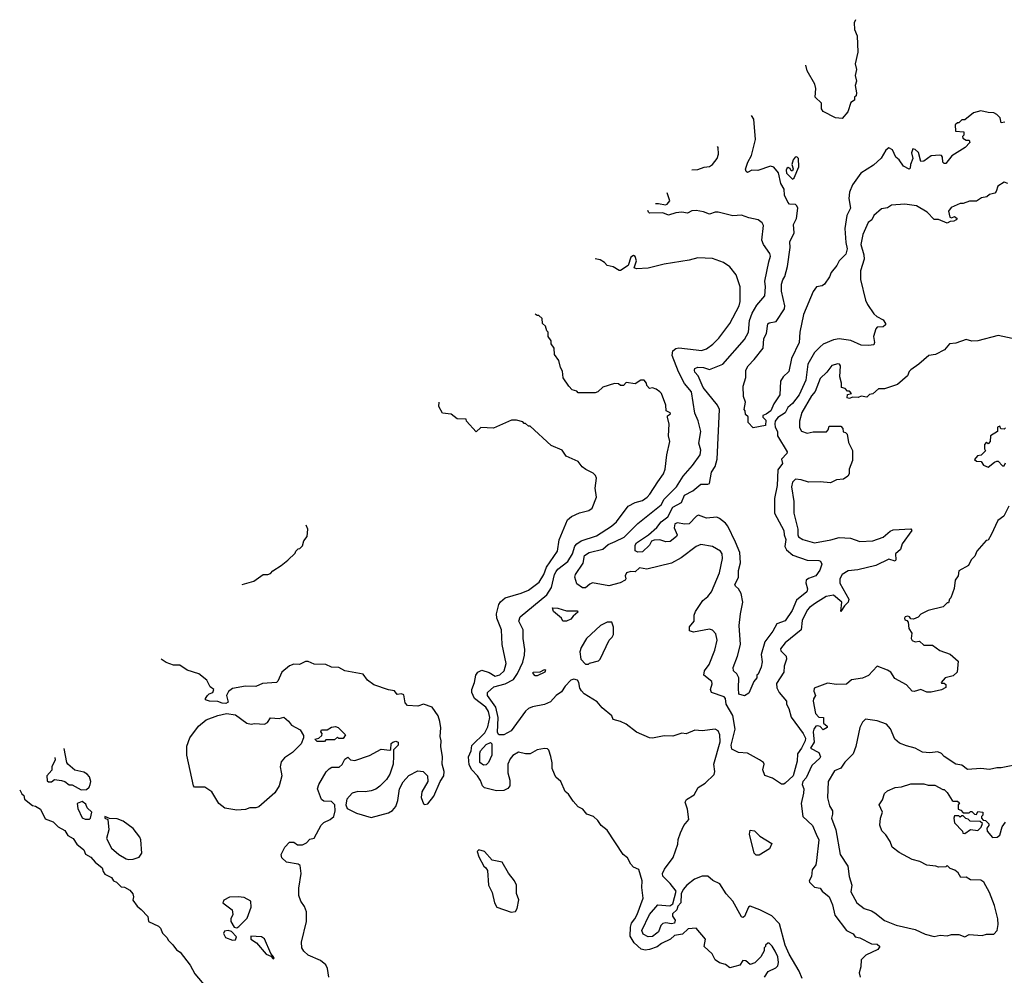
# Model space of a CAD drawing. Extents: x 1861455 to 2058065, y 200073 to 437907.
# Tile 520 of 574: x 1980146 to 1986896, y 428077 to 434626. Entities that reach past the tile are written whole.
import ezdxf

# ---------------------------------------------------------------- set-up
doc = ezdxf.new("R2010")
doc.units = 0

msp = doc.modelspace()

# ---------------------------------------------------------------- linework, layer by layer
at = {"layer": '0CON05XD'}
for points in [[(1985876, 434626.5), (1985868, 434605), (1985868.8, 434558.8), (1985886.9, 434515), (1985892.5, 434405), (1985873.9, 434323.9), (1985883.8, 434285), (1985873.3, 434245), (1985883.3, 434205), (1985873.8, 434175), (1985882.5, 434125), (1985880, 434105), (1985870, 434095), (1985870, 434075), (1985845, 434060), (1985823.3, 433995), (1985785, 433950), (1985740, 433955), (1985655, 433997.5), (1985643.8, 434015), (1985643.3, 434045), (1985642.5, 434055), (1985598.8, 434095), (1985604.2, 434154.2), (1985597.5, 434185), (1985545.8, 434275), (1985536.4, 434314.2)], [(1986900, 433925), (1986875, 433920), (1986867.5, 433955), (1986845, 433977.5), (1986825, 433987.5), (1986785, 433990), (1986735, 434002.5), (1986685, 433987.5), (1986625, 433940), (1986605, 433940), (1986585, 433920), (1986575, 433920), (1986560, 433905), (1986561.7, 433861.7), (1986618.3, 433858.3), (1986620, 433835), (1986610, 433825), (1986612.5, 433815), (1986635, 433800), (1986655, 433800), (1986660, 433785), (1986628.3, 433751.7), (1986537, 433693), (1986495, 433640), (1986485, 433640), (1986475, 433650), (1986472.5, 433685), (1986465.8, 433695.8), (1986455, 433698.8), (1986395, 433693.5), (1986345, 433656.7), (1986325, 433654.2), (1986307.3, 433717.3), (1986285, 433736.7), (1986268.3, 433741.7), (1986260, 433715), (1986270, 433675), (1986253.8, 433635), (1986251.7, 433608.3), (1986245, 433602.5), (1986205, 433623.3), (1986176.7, 433665), (1986152.5, 433685), (1986130, 433735), (1986105, 433748.8), (1986085, 433733.3), (1986051.9, 433678.1), (1986000.2, 433629.8), (1985912.9, 433575), (1985856.9, 433495), (1985835.4, 433444.6), (1985831.4, 433401.4), (1985841.1, 433335), (1985816.7, 433285), (1985802.2, 433195), (1985809.3, 433099.3), (1985820, 433055), (1985810, 433020), (1985764, 432975), (1985748.3, 432941.7), (1985710, 432895), (1985698, 432865), (1985664.2, 432815), (1985646.9, 432803.1), (1985610, 432795), (1985585, 432763.3), (1985520.6, 432605), (1985494, 432485), (1985490, 432415), (1985436.6, 432303.4), (1985420, 432215), (1985381.2, 432178.8), (1985361.7, 432148.3), (1985356.9, 432055), (1985315.5, 431994.5), (1985295, 431946.7), (1985265, 431922.5), (1985240, 431915), (1985241.7, 431901.7), (1985261.7, 431881.7), (1985260, 431845), (1985175, 431830), (1985140, 431865), (1985140, 431905), (1985121.7, 431921.7), (1985120, 431945), (1985112.5, 431955), (1985122.5, 432005), (1985107.5, 432045), (1985106.7, 432115), (1985123.8, 432175), (1985123.8, 432225), (1985141.2, 432255), (1985182.1, 432297.9), (1985242.5, 432375), (1985247.9, 432442.1), (1985266.2, 432475), (1985275, 432542.5), (1985285, 432550), (1985332.5, 432557.5), (1985389.2, 432645), (1985390.8, 432665), (1985369.2, 432765), (1985370, 432815), (1985377.4, 432842.6), (1985392.6, 432867.4), (1985411.2, 432935), (1985428.1, 433065), (1985427.1, 433105), (1985456.7, 433165), (1985452.1, 433222.1), (1985471.2, 433265), (1985480, 433335), (1985475, 433351.9), (1985465, 433359.6), (1985425, 433362.5), (1985412, 433375), (1985390, 433425), (1985387.5, 433465), (1985364.2, 433504.2), (1985348.1, 433578.1), (1985317.5, 433615), (1985293, 433623), (1985207.1, 433592.9), (1985165, 433595.5), (1985135, 433580), (1985125.7, 433585.7), (1985123, 433603), (1985139.1, 433650.9), (1985164.1, 433695.9), (1985190, 433805), (1985180, 433945), (1985162.7, 433970.9)], [(1984754.8, 433596.5), (1984795, 433598.8), (1984840, 433615), (1984875, 433620), (1984895.9, 433634.1), (1984927.5, 433675), (1984937.5, 433705), (1984935, 433750), (1984930.4, 433757.7)], [(1985445, 433532.5), (1985455, 433542.5), (1985487.7, 433617.7), (1985486.7, 433675), (1985475, 433687.5), (1985463.3, 433685), (1985448.8, 433665), (1985440, 433635), (1985450, 433605), (1985445, 433590), (1985435, 433590), (1985427.5, 433607.5), (1985415, 433612.5), (1985405, 433606.7), (1985401.2, 433595), (1985403.9, 433573.9), (1985445, 433532.5)], [(1986920, 433505), (1986895, 433512.5), (1986852.5, 433485), (1986841.7, 433448.3), (1986831.7, 433438.3), (1986795, 433427.5), (1986777, 433413), (1986740, 433405), (1986707, 433383), (1986658.3, 433381.7), (1986615, 433366.7), (1986595, 433366.7), (1986531.7, 433338.3), (1986513.8, 433315), (1986523, 433273), (1986535, 433267.5), (1986555, 433276.7), (1986572.5, 433265), (1986567.5, 433255), (1986550, 433245), (1986525, 433242.5), (1986505, 433232.5), (1986445, 433257.5), (1986415, 433256.7), (1986366.8, 433306.8), (1986295, 433351.2), (1986215, 433363.3), (1986123.6, 433356.4), (1986095, 433337.5), (1986055, 433330), (1986002.5, 433285), (1985987.5, 433255), (1985964.2, 433235.8), (1985926.2, 433155), (1985914, 433085), (1985934.6, 433014.6), (1985936.7, 432985), (1985910.8, 432905), (1985910, 432845), (1985946, 432705), (1985958, 432675), (1986001.2, 432611.2), (1986021.7, 432591.7), (1986065, 432568.8), (1986081.2, 432545), (1986081.2, 432535), (1986065, 432521.2), (1986025, 432520), (1986015, 432507.5), (1985998.8, 432455), (1986006.4, 432413.6), (1986002.5, 432397.5), (1985965, 432392.5), (1985915, 432395.8), (1985845, 432427.5), (1985765, 432439.2), (1985725, 432432.9), (1985655, 432402.5), (1985634, 432385), (1985594.3, 432345), (1985548.9, 432265), (1985535.5, 432155), (1985489.5, 432055), (1985445, 431997.1), (1985411.7, 431968.3), (1985395, 431932), (1985345, 431901.1), (1985326.4, 431875), (1985324.3, 431855.7), (1985326.1, 431835), (1985340.6, 431805), (1985341.5, 431775), (1985407.5, 431665), (1985405.6, 431654.4), (1985370, 431615), (1985376.4, 431585), (1985345, 431542.5), (1985339.2, 431435), (1985320.8, 431345), (1985320.5, 431245), (1985384.4, 431125.6), (1985387.5, 431095), (1985399.6, 431065), (1985392.3, 431015), (1985404.1, 430994.1), (1985446.8, 430956.8), (1985545, 430923.1), (1985625, 430920.6), (1985635.8, 430915), (1985645.8, 430895), (1985632.5, 430855), (1985605, 430816.2), (1985555, 430797.5), (1985538.8, 430785), (1985536.4, 430766.4), (1985546.2, 430725), (1985542, 430705), (1985470.8, 430649.2), (1985441.9, 430578.1)], [(1984504.2, 433366.5), (1984525, 433366.2), (1984573, 433357), (1984585, 433362.5), (1984602.5, 433385), (1984584.8, 433440.4)], [(1985441.9, 430578.1), (1985393.1, 430506.9), (1985337.1, 430485), (1985309.2, 430435), (1985255, 430363.8), (1985229.2, 430275), (1985236, 430225), (1985230.5, 430189.5), (1985208.3, 430141.7), (1985200, 430135), (1985200, 430115), (1985178.3, 430091.7), (1985145, 430010), (1985116.2, 429993.8), (1985077.5, 430005), (1985073.3, 430045), (1985077.5, 430115), (1985063, 430143), (1985040, 430165), (1985037.5, 430187.5), (1985068, 430265), (1985088.6, 430345), (1985079.4, 430475), (1985086.9, 430555), (1985103.3, 430635), (1985091.9, 430695), (1985075, 430726.2), (1985054.1, 430744.1), (1985050, 430755), (1985075.3, 430804.7), (1985075, 430852.5), (1985087.9, 430905), (1985082.5, 430975), (1985052.7, 431045), (1985000, 431155), (1984985, 431175.7), (1984945, 431208), (1984925, 431216.2), (1984855, 431210.8), (1984799.5, 431230.5), (1984786.7, 431225), (1984735, 431172.5), (1984705, 431170), (1984655, 431177.3), (1984638.3, 431171.7), (1984634, 431145), (1984653.3, 431095), (1984650, 431085), (1984605, 431050), (1984575, 431047.5), (1984535, 431062.9), (1984495, 431059.2), (1984478.1, 431051.9), (1984465, 431024.3), (1984415, 430980), (1984385, 430976.7), (1984366.1, 430986.1), (1984366.9, 431025), (1984375, 431042), (1984456.7, 431095), (1984513.8, 431146.2), (1984545, 431186.2), (1984590, 431220), (1984624.2, 431285), (1984682.9, 431317.1), (1984705, 431367.5), (1984762.1, 431397.9), (1984815, 431444.2), (1984865, 431442.9), (1984875, 431448.6), (1984888.6, 431525), (1984914.2, 431565), (1984928.5, 431615), (1984944.3, 431955), (1984930.8, 431985), (1984833.1, 432105), (1984797.5, 432185), (1984775, 432210), (1984772.5, 432225), (1984776, 432235), (1984795, 432245.7), (1984835, 432243.5), (1984875, 432228.9), (1984966.2, 432265), (1985115.8, 432435), (1985141.9, 432485), (1985148.7, 432565), (1985168.5, 432615), (1985200.2, 432669.8), (1985255.8, 432735), (1985260, 432795), (1985254.4, 432835), (1985282.9, 432967.1), (1985294, 433005), (1985290, 433025), (1985246.3, 433086.3), (1985234.4, 433115), (1985246.4, 433216.4), (1985237.5, 433235), (1985210, 433255), (1985145, 433267.5), (1985095, 433287.5), (1985035, 433283.3), (1984935, 433306.7), (1984915, 433306.7), (1984875, 433293.3), (1984835, 433310), (1984785, 433318.8), (1984755, 433316.7), (1984725, 433300), (1984685, 433306.7), (1984645, 433303.3), (1984595, 433286.2), (1984555, 433303.8), (1984465, 433300), (1984456.4, 433306.4), (1984452.8, 433319.2)], [(1985218.8, 429555), (1985135, 429598.9), (1985073.9, 429603.9), (1985027.8, 429627.8), (1985023.6, 429655), (1985050.4, 429765), (1985035, 429858), (1984990.6, 429935), (1984984, 429975), (1984975, 429985.6), (1984890, 430015), (1984881.2, 430035), (1984892.9, 430075), (1984890.6, 430090.6), (1984835.7, 430135), (1984842.2, 430165), (1984872.4, 430207.6), (1984912, 430305), (1984927.5, 430375), (1984918.3, 430418.3), (1984895, 430443.3), (1984875, 430450), (1984765, 430430), (1984738.3, 430438.3), (1984737.5, 430465), (1984769.2, 430505), (1984770, 430545), (1984778.8, 430571.2), (1984829.2, 430645), (1984865, 430674.2), (1984888.6, 430705), (1984944.3, 430835.7), (1984964, 430935), (1984961.2, 430965), (1984951.2, 430985), (1984895, 431016), (1984815, 431029.4), (1984785, 431016), (1984681.7, 430938.3), (1984615, 430902.9), (1984445, 430861.9), (1984395, 430869.5), (1984365, 430843.3), (1984335, 430843.8), (1984307.5, 430835), (1984297.5, 430815), (1984302.5, 430795), (1984296.7, 430785), (1984263, 430767), (1984185, 430746.9), (1984073.8, 430766.2), (1984055, 430759.1), (1984025, 430731.9), (1984005, 430732.9), (1983965, 430759.2), (1983951.2, 430805), (1983955.7, 430825), (1984008.7, 430901.3), (1984018.6, 430955), (1984050, 430975), (1984145, 430996.9), (1984179.8, 431030.2), (1984229.3, 431049.3), (1984290.5, 431079.5), (1984385, 431174.4), (1984545, 431301.4), (1984565, 431340.6), (1984649.2, 431425), (1984695, 431498), (1984759.3, 431570.7), (1984811.4, 431645), (1984815.6, 431675.6), (1984802, 431725), (1984816, 431805), (1984797.3, 431877.3), (1984775, 431930), (1984751.9, 432075), (1984704.2, 432134.2), (1984663.5, 432213.5), (1984618.5, 432325), (1984625, 432356.2), (1984645, 432372.5), (1984665, 432378.1), (1984784.6, 432364.6), (1984820.3, 432359.7), (1984855, 432371.2), (1984898, 432402), (1984938.8, 432445), (1985014, 432545), (1985078, 432665), (1985085.9, 432695.9), (1985086.2, 432795), (1985058.3, 432878.3), (1985015, 432933.3), (1984971.7, 432961.7), (1984895, 432990), (1984795, 432993.8), (1984735, 432978), (1984565, 432952), (1984455, 432923.8), (1984375, 432920), (1984360, 432925), (1984374, 432975), (1984365, 433002.5), (1984355, 433010), (1984335, 433000), (1984318.3, 432941.7), (1984265, 432907.5), (1984255, 432907.5), (1984215, 432932.5), (1984175, 432942.5), (1984155, 432962.5), (1984125, 432980), (1984092.1, 432988.2)], [(1985510.6, 428055), (1985489.5, 428105), (1985421.7, 428221.7), (1985394.2, 428285), (1985355, 428431.2), (1985303.8, 428485), (1985220, 428525), (1985155, 428551.2), (1985143.3, 428545), (1985115, 428480), (1985105, 428474), (1985095, 428478.8), (1985035, 428584.4), (1984988.9, 428635), (1984947.1, 428705), (1984897.9, 428727.9), (1984865, 428757.5), (1984825, 428755.7), (1984773.7, 428736.3), (1984720, 428695), (1984696, 428665), (1984681.2, 428635), (1984680, 428575), (1984658.8, 428551.2), (1984651.2, 428525), (1984622.1, 428497.9), (1984622.9, 428482.9), (1984640.6, 428455), (1984635.6, 428435), (1984615, 428429.3), (1984575, 428436.2), (1984555, 428433.1), (1984541.2, 428418.8), (1984525, 428376.2), (1984515, 428365.7), (1984485, 428344.4), (1984455, 428341.1), (1984420.3, 428360.3), (1984412, 428385), (1984463.1, 428495), (1984520.5, 428559.5), (1984603, 428553), (1984623.6, 428566.4), (1984646.7, 428655), (1984605, 428706.2), (1984555.7, 428755.7), (1984553.3, 428775), (1984567.9, 428805), (1984627.1, 428885), (1984659.4, 428975), (1984661.3, 429008.7), (1984676.4, 429053.6), (1984700, 429105), (1984733.3, 429145), (1984724, 429215), (1984707.5, 429265), (1984718.3, 429281.7), (1984770, 429315), (1984797.5, 429365), (1984846.4, 429393.6), (1984907.5, 429452.5), (1984911.9, 429475), (1984905.6, 429525), (1984947.7, 429677.7), (1984946.2, 429725), (1984933.9, 429753.9), (1984913.6, 429763.6), (1984825, 429753.8), (1984775, 429758), (1984715, 429732), (1984685, 429736.2), (1984623.6, 429716.4), (1984565, 429718.8), (1984485, 429703.3), (1984465, 429703.8), (1984373.9, 429743.9), (1984305, 429797.5), (1984265, 429817.5), (1984215, 429830), (1984206.4, 429856.4), (1984140.5, 429910.5), (1984105, 429952.5), (1984017, 430007), (1983997, 430027), (1983987.5, 430045), (1983980, 430085), (1983970, 430100), (1983945, 430107.5), (1983925, 430100), (1983885, 430060), (1983859.7, 430020.3), (1983823.8, 429995), (1983785, 429952), (1983745, 429932.2), (1983662.4, 429917.6), (1983635, 429905.8), (1983615, 429888), (1983516.3, 429753.7), (1983465, 429726.1), (1983431.2, 429725), (1983421.9, 429741.9), (1983426.9, 429845), (1983410.8, 429915), (1983353.3, 429995), (1983352.5, 430015), (1983396.5, 430053.5), (1983475, 430075.8), (1983531.4, 430105), (1983559.6, 430145), (1983595, 430223.3), (1983608, 430272), (1983609.7, 430309.7), (1983598.2, 430385), (1983597.5, 430445), (1983569.2, 430505), (1983577.5, 430535), (1983760.4, 430685), (1983792.3, 430735), (1983813.6, 430823.6), (1983825, 430845.8), (1983835, 430860), (1983905, 430912.2), (1983935.4, 430965), (1983952.1, 431017.9), (1983965, 431034.5), (1983995, 431054.5), (1984100.4, 431089.6), (1984202.5, 431155), (1984237.5, 431185), (1984317.7, 431292.3), (1984365, 431317.5), (1984415, 431331.9), (1984448, 431355), (1984467.5, 431375), (1984521.5, 431458.5), (1984560.8, 431515), (1984570.8, 431545), (1984582, 431645), (1984603.9, 431736.1), (1984594, 431775), (1984598.6, 431855), (1984586.4, 431903.6), (1984588.3, 431911.7), (1984608.8, 431925), (1984605, 431932.5), (1984577.5, 431945), (1984576.7, 431985), (1984546.7, 432065), (1984535.9, 432075.9), (1984510, 432095), (1984485, 432102.5), (1984465, 432100), (1984445, 432120), (1984442.5, 432135), (1984427.5, 432155), (1984405, 432156.7), (1984365, 432130), (1984305, 432140), (1984285, 432120), (1984265, 432120), (1984251.7, 432131.7), (1984225, 432132.5), (1984145, 432107.5), (1984110, 432075), (1984091.7, 432068.3), (1983975, 432070), (1983965, 432080), (1983935, 432090), (1983910, 432115), (1983873, 432173), (1983867, 432217), (1983853, 432243), (1983841.7, 432291.7), (1983813, 432333), (1983810, 432375), (1983790, 432405), (1983790, 432425), (1983770, 432455), (1983770, 432485), (1983760, 432495), (1983750, 432525), (1983730, 432545), (1983728.3, 432578.3), (1983705, 432600), (1983695, 432600), (1983679.4, 432609.3)], [(1986950.5, 432440.5), (1986855, 432462.9), (1986715, 432426), (1986675, 432423.8), (1986635, 432433.8), (1986565, 432410), (1986520, 432405), (1986486.1, 432363.9), (1986425, 432332.5), (1986380, 432325), (1986310, 432265), (1986255, 432227.5), (1986243.3, 432215), (1986232.5, 432185), (1986165, 432126.7), (1986075, 432097.5), (1986035, 432097.5), (1985995, 432062.5), (1985973, 432057), (1985955, 432040), (1985915, 432047.5), (1985895, 432037.5), (1985855, 432040), (1985835, 432030), (1985820, 432035), (1985821.7, 432058.3), (1985850, 432065), (1985835, 432080), (1985821.7, 432081.7), (1985805, 432100), (1985780, 432105), (1985780, 432135), (1985768.3, 432178.3), (1985772.5, 432255), (1985767.5, 432265), (1985755, 432268.8), (1985714.1, 432255.9), (1985679.5, 432210.5), (1985635, 432167.5), (1985600.6, 432079.4), (1985575, 432048), (1985507.5, 431935), (1985492, 431875), (1985491.7, 431831.7), (1985507, 431807), (1985545, 431792.5), (1985585, 431802.5), (1985677.5, 431802.5), (1985690, 431815), (1985695, 431840), (1985775, 431840), (1985790, 431825), (1985791.7, 431801.7), (1985808.3, 431798.3), (1985820, 431785), (1985828.3, 431728.3), (1985856.7, 431675), (1985856.7, 431605), (1985833, 431547), (1985832.5, 431515), (1985823, 431497), (1985795, 431477.5), (1985745, 431474), (1985705, 431452.5), (1985635, 431460), (1985555, 431457.5), (1985503, 431473), (1985465, 431476.7), (1985445, 431457.5), (1985436.7, 431425), (1985453.3, 431325), (1985453.3, 431245), (1985481.2, 431135), (1985480, 431095), (1985485, 431083.3), (1985515, 431063.8), (1985595, 431042), (1985708, 431062), (1985765, 431078), (1985843.2, 431073.2), (1985905, 431050.8), (1985995, 431054), (1986065, 431080.6), (1986115, 431121.4), (1986135, 431130), (1986255, 431136.7), (1986262.5, 431125), (1986196.7, 431035), (1986184, 430995), (1986150, 430965), (1986153.3, 430925), (1986147.5, 430915), (1986105, 430928.8), (1986015, 430885.6), (1985892.7, 430857.3), (1985825, 430849.2), (1985785, 430823.3), (1985768.8, 430795), (1985770, 430765), (1985831.2, 430655), (1985826.7, 430635), (1985800, 430610), (1985775, 430570), (1985783.3, 430635), (1985725, 430682), (1985675, 430674), (1985602.1, 430627.9), (1985561.2, 430598.8), (1985545, 430580), (1985510.9, 430509.1), (1985503.8, 430445), (1985395, 430356.9), (1985362.5, 430315), (1985365, 430301.2), (1985400, 430265), (1985404.2, 430245), (1985387.5, 430195), (1985384.3, 430155), (1985335, 430076.2), (1985336.4, 430046.4), (1985352, 430015), (1985403.3, 429955), (1985404, 429935), (1985420, 429905), (1985435.6, 429845.6), (1985517.5, 429735), (1985532.5, 429702.5), (1985530.9, 429685), (1985506.9, 429635), (1985478.7, 429595), (1985477.3, 429545), (1985448.1, 429445), (1985395, 429393.3), (1985385, 429386.7), (1985368.3, 429388.3), (1985308.3, 429428.3), (1985255, 429446.2), (1985240.8, 429485), (1985250, 429525), (1985245, 429536), (1985218.8, 429555)], [(1985252.5, 428065), (1985277, 428103), (1985330.7, 428129.3), (1985345, 428142.5), (1985348.8, 428165), (1985343.8, 428205), (1985325, 428242.5), (1985305, 428277.5), (1985285, 428297.5), (1985275, 428297.5), (1985260, 428285), (1985260, 428275), (1985250, 428265), (1985250, 428245), (1985227, 428203), (1985187, 428163), (1985155, 428152.5), (1985125.5, 428175.5), (1985105, 428178.1), (1985083.6, 428146.4), (1985015, 428127.5), (1984985, 428152.5), (1984945, 428162.5), (1984915, 428182.5), (1984893.3, 428225), (1984840, 428275), (1984847.5, 428325), (1984785, 428400), (1984730, 428395), (1984690.7, 428359.3), (1984635, 428350), (1984607.5, 428325), (1984547.1, 428295), (1984517.1, 428272.9), (1984463.3, 428253.3), (1984435, 428248.9), (1984406.5, 428256.5), (1984359.5, 428299.5), (1984331.2, 428345), (1984333.2, 428406.8), (1984340.7, 428435), (1984364.6, 428465), (1984378.5, 428495), (1984420.8, 428605), (1984411.2, 428678.8), (1984413.3, 428725), (1984391.7, 428801.7), (1984355, 428817.5), (1984335, 428840), (1984313, 428883), (1984283.3, 428905), (1984173, 429073), (1984133.6, 429103.6), (1984109.3, 429139.3), (1984080, 429165), (1984035, 429182.5), (1984006.4, 429216.4), (1983975, 429232.5), (1983940.7, 429270.7), (1983909.3, 429319.3), (1983887, 429337), (1983856.2, 429406.2), (1983822.5, 429435), (1983812.5, 429455), (1983797.5, 429495), (1983797, 429533), (1983786.7, 429576.7), (1983775, 429620), (1983765, 429630), (1983745, 429632.5), (1983695, 429623.3), (1983645, 429596.2), (1983615, 429596), (1983565, 429607.5), (1983526.4, 429583.6), (1983509.3, 429560.7), (1983493.6, 429523.6), (1983493.8, 429465), (1983506.7, 429415), (1983506.7, 429375), (1983492.3, 429357.7), (1983465, 429344.2), (1983415, 429340.6), (1983332.5, 429362.5), (1983320, 429375), (1983305, 429413.3), (1983285, 429443.8), (1983245.7, 429485), (1983228.9, 429518.9), (1983222.5, 429575), (1983242.5, 429615), (1983246.9, 429653.1), (1983335, 429738.1), (1983355, 429780), (1983368.9, 429845), (1983360, 429885), (1983342.7, 429915), (1983265, 429973.3), (1983245.4, 430015), (1983246.1, 430035), (1983265.4, 430085), (1983274.4, 430135), (1983286.2, 430155), (1983315, 430168.1), (1983365, 430151.9), (1983405, 430127.8), (1983437, 430137), (1983468.6, 430165), (1983481.4, 430215), (1983453.8, 430345), (1983450, 430445), (1983416.9, 430525), (1983415.8, 430555), (1983430.5, 430619.5), (1983442.3, 430637.7), (1983475, 430663.8), (1983585, 430695.8), (1983635, 430717.1), (1983708.7, 430771.3), (1983740.6, 430825), (1983758.1, 430875), (1983832.5, 430985), (1983845, 431062.5), (1983902.1, 431197.9), (1983928.3, 431221.7), (1983983.1, 431246.9), (1984047.3, 431262.7), (1984070.5, 431279.5), (1984100, 431355), (1984092, 431415), (1984100, 431485), (1984093.6, 431503.6), (1984078.3, 431518.3), (1984026.7, 431543.3), (1984002.3, 431562.3), (1983975, 431597.5), (1983892.5, 431635), (1983865.8, 431675.8), (1983789.3, 431709.3), (1983645, 431840), (1983635, 431840), (1983615, 431860), (1983605, 431860), (1983595, 431870), (1983551.7, 431881.7), (1983518.3, 431881.7), (1983395, 431827.5), (1983308.3, 431831.7), (1983275, 431802.5), (1983210, 431875), (1983208.3, 431888.3), (1983145, 431890), (1983105, 431922.5), (1983045, 431930), (1983020, 431975), (1983021.2, 432004.8)], [(1986905, 431830), (1986895, 431820), (1986871.7, 431821.7), (1986865, 431840), (1986850, 431835), (1986850, 431805), (1986802.5, 431775), (1986800, 431735), (1986785, 431720), (1986775, 431730), (1986760, 431715), (1986760, 431685), (1986768.3, 431671.7), (1986738.3, 431641.7), (1986711.7, 431638.3), (1986691.7, 431611.7), (1986705, 431600), (1986738.3, 431598.3), (1986753.6, 431573.6), (1986785, 431560), (1986830, 431595), (1986845, 431600), (1986855, 431600), (1986885, 431570), (1986895, 431570), (1986905, 431590)], [(1986927, 431293), (1986892.5, 431225), (1986852.5, 431195), (1986807.5, 431095), (1986785, 431060), (1986773, 431057)], [(1981670.6, 430756.7), (1981751.7, 430778.3), (1981815, 430823.3), (1981846.7, 430823.3), (1981865, 430830), (1981880.7, 430849.3), (1981940, 430885), (1981985, 430922.5), (1982035, 430970), (1982040, 430985), (1982055, 431000), (1982067, 431003), (1982085, 431020), (1982093.3, 431055), (1982116.4, 431083.6), (1982121.2, 431135), (1982109.6, 431162.4)], [(1986773, 431057), (1986707.5, 430985), (1986695, 430950), (1986670, 430925), (1986650, 430885), (1986585, 430850), (1986580, 430815), (1986560, 430785), (1986551.7, 430728.3), (1986530, 430665), (1986520, 430655), (1986515, 430630), (1986505, 430630), (1986476.4, 430603.6), (1986375, 430576.7), (1986325, 430552.5), (1986305, 430532.5), (1986275, 430517.5), (1986255, 430520), (1986247.5, 430535), (1986235, 430538.8), (1986217.5, 430535), (1986211.2, 430525), (1986214.3, 430514.3), (1986228.8, 430508.8), (1986237, 430497), (1986243, 430453), (1986261.7, 430421.7), (1986257.5, 430385), (1986265, 430372.5), (1986285, 430363.3), (1986315, 430367.5), (1986345, 430340), (1986405, 430340), (1986455, 430303.3), (1986525, 430278), (1986580, 430230), (1986574.2, 430155), (1986545, 430130.8), (1986490, 430115), (1986462.5, 430085), (1986465, 430080), (1986485, 430080), (1986495, 430070), (1986495, 430050), (1986467, 430033), (1986395, 430017.5), (1986365, 430017.5), (1986325, 430036), (1986277.6, 430022.4), (1986265, 430024.3), (1986225, 430069.2), (1986145, 430111.2), (1986118, 430155), (1986095, 430168.6), (1986025, 430196.2), (1985965, 430132.5), (1985925, 430113.3), (1985848.3, 430101.7), (1985815, 430073.3), (1985745, 430070), (1985685, 430080), (1985592.5, 430045), (1985590, 430025), (1985601.4, 429995), (1985588.5, 429971.5), (1985586.8, 429955), (1985601.5, 429871.5), (1985625, 429845.8), (1985657.5, 429845), (1985656.7, 429805), (1985682.5, 429785), (1985682.5, 429775), (1985655, 429760), (1985633.3, 429783.3), (1985616.2, 429786.2), (1985605, 429784.2), (1985589.6, 429765), (1985586.2, 429745), (1985593.9, 429675), (1985567.1, 429635), (1985623.9, 429603.9), (1985636.9, 429575), (1985632.9, 429565), (1985577.8, 429515), (1985538.9, 429431.1), (1985514.2, 429405), (1985510, 429385), (1985521.2, 429355), (1985520, 429325), (1985504, 429255), (1985516.1, 429166.1), (1985582, 429105), (1985605.6, 429045.6), (1985625.5, 429005), (1985609.4, 428865), (1985603.8, 428835), (1985579.5, 428800.5), (1985575.4, 428755), (1985559.2, 428725), (1985560, 428715), (1985595, 428681.2), (1985635.2, 428675.2), (1985647.9, 428655), (1985695.2, 428615.2), (1985719.8, 428559.8), (1985735, 428489.2), (1985815, 428384.4), (1985860.5, 428360.5), (1985875, 428341.2), (1985905, 428334.3), (1985985, 428293.1), (1986025, 428290.8), (1986043.3, 428275), (1986028.8, 428255), (1985946.2, 428215), (1985915.7, 428184.3), (1985912.5, 428135), (1985902, 428095), (1985907.5, 428065)], [(1983895, 430503.3), (1983870, 430505), (1983860, 430525), (1983805, 430570), (1983800, 430595), (1983835, 430592.5), (1983895, 430576), (1983970, 430575), (1983972.5, 430565), (1983940.5, 430539.5), (1983925, 430518.8), (1983895, 430503.3)], [(1984045, 430210), (1984053, 430217), (1984115, 430233.3), (1984126.7, 430245), (1984187.5, 430375), (1984207.5, 430395), (1984216.4, 430413.6), (1984217, 430463), (1984205, 430497.5), (1984175, 430496.7), (1984127.5, 430475), (1984033.3, 430385), (1983996.7, 430325), (1983986.7, 430295), (1983992.5, 430245), (1984025, 430210), (1984045, 430210)], [(1982265.8, 428065), (1982255.7, 428125), (1982245, 428150), (1982209.7, 428179.7), (1982125, 428214.3), (1982095, 428242), (1982081.4, 428265), (1982078.1, 428305), (1982111.8, 428445), (1982111.5, 428511.5), (1982098.3, 428548.3), (1982072.9, 428585), (1982060.6, 428625), (1982060.6, 428675), (1982075.8, 428775), (1982069.5, 428829.5), (1982055, 428840), (1981975, 428853.3), (1981942.7, 428882.7), (1981938.8, 428905), (1981963.3, 428955), (1981995, 428990), (1982025, 428990), (1982050.7, 428970.7), (1982085, 428971.2), (1982112.5, 428985), (1982135, 429010), (1982165, 429017.5), (1982213.6, 429106.4), (1982232.5, 429125), (1982275.7, 429144.3), (1982299.2, 429165), (1982308.6, 429205), (1982308, 429245), (1982285, 429268.8), (1982230.7, 429270.7), (1982215, 429282.5), (1982188, 429355), (1982196.2, 429385), (1982247.5, 429472.5), (1982267, 429493), (1982287, 429503), (1982336.1, 429503.9), (1982357.3, 429522.7), (1982375, 429557.5), (1982395, 429572.5), (1982415, 429553.3), (1982445, 429550), (1982545, 429584), (1982625, 429626.7), (1982685, 429620), (1982690, 429625), (1982692.5, 429665), (1982703.9, 429676.1), (1982725, 429682.5), (1982740, 429675), (1982740, 429655), (1982708.3, 429621.7), (1982708.3, 429578.3), (1982705.9, 429524.1), (1982684.2, 429455), (1982660.3, 429419.7), (1982615.5, 429374.5), (1982587.4, 429352.6), (1982555, 429340.8), (1982513.9, 429333.9), (1982465, 429336.2), (1982425, 429326.2), (1982390, 429285), (1982381.2, 429245), (1982390.7, 429220.7), (1982455, 429188.8), (1982555, 429158.8), (1982675, 429190), (1982703.2, 429206.8), (1982724, 429235), (1982738, 429275), (1982750, 429355), (1982775.9, 429404.1), (1982814.2, 429445.8), (1982875, 429478), (1982912.5, 429475), (1982941.2, 429445), (1982943.3, 429405), (1982904, 429335), (1982898.8, 429295), (1982915, 429252.5), (1982925, 429247.5), (1982945, 429252.5), (1982986, 429305), (1983028, 429405), (1983054.2, 429445), (1983056.9, 429475), (1983043.8, 429525), (1983045.8, 429575), (1983034.2, 429645), (1983036.2, 429685), (1983030, 429715), (1983034.1, 429774.1), (1983027.7, 429817.7), (1983015.7, 429855.7), (1982973.9, 429913.9), (1982915, 429936.7), (1982875, 429921.2), (1982805, 429926.7), (1982788.8, 429945), (1982780, 430000), (1982765, 430006.7), (1982735, 430002.5), (1982715, 430026.7), (1982675, 430033.3), (1982575, 430068), (1982530.5, 430100.5), (1982501.7, 430141.7), (1982375, 430163.8), (1982335, 430186.2), (1982285, 430188.8), (1982245, 430208), (1982165, 430210), (1982125, 430227.5), (1982105, 430227.5), (1982065, 430206.7), (1982025, 430210), (1981995, 430197.5), (1981943.3, 430155), (1981917, 430093), (1981907, 430083), (1981811.7, 430078.3), (1981765, 430056), (1981695, 430058), (1981606.1, 430043.9), (1981578.3, 430021.7), (1981563.3, 429995), (1981575, 429950), (1981559.3, 429940.7), (1981535, 429943.3), (1981505, 429953.3), (1981447, 429957), (1981420, 429965), (1981420, 429975), (1981433.3, 429995), (1981445, 430006.7), (1981470, 430015), (1981477.5, 430035), (1981452.5, 430055), (1981429.3, 430099.3), (1981375, 430142.5), (1981295, 430167.5), (1981245, 430202.5), (1981201.7, 430201.7), (1981150.3, 430220.3), (1981115.2, 430243.4)], [(1983695, 430130), (1983680.7, 430130.7), (1983667.5, 430145), (1983667.5, 430155), (1983715, 430156.2), (1983745, 430172.5), (1983750, 430170), (1983745.8, 430154.2), (1983695, 430130)], [(1981635, 429210), (1981552.3, 429222.3), (1981512.5, 429255), (1981463.8, 429335), (1981415, 429367.5), (1981345, 429367.5), (1981337.5, 429375), (1981291.5, 429585), (1981292.4, 429647.6), (1981313.3, 429705), (1981372.9, 429785), (1981425, 429828.6), (1981505, 429858), (1981565, 429872.5), (1981625, 429862.5), (1981702.5, 429805), (1981732.5, 429797.5), (1981755, 429802.5), (1981825, 429798.8), (1981845, 429810), (1981865, 429842.5), (1981925, 429837.5), (1981957, 429847), (1981989.3, 429819.3), (1982010.7, 429790.7), (1982069.3, 429759.3), (1982091.7, 429721.7), (1982092.5, 429705), (1982076.4, 429663.6), (1982017.5, 429605), (1981962.3, 429567.7), (1981939.5, 429540.5), (1981931.4, 429505), (1981938.9, 429468.9), (1981944, 429445), (1981926.2, 429375), (1981895, 429328.8), (1981785, 429231.4), (1981765, 429224.2), (1981725, 429225.8), (1981695, 429214), (1981635, 429210)], [(1982235, 429680), (1982185, 429680), (1982170, 429695), (1982198.3, 429701.7), (1982218.3, 429721.7), (1982220, 429735), (1982210, 429745), (1982215, 429760), (1982255, 429760), (1982283, 429777), (1982311.7, 429781.7), (1982330, 429775), (1982380, 429725), (1982365, 429700), (1982335, 429700), (1982325, 429710), (1982305, 429690), (1982245, 429690), (1982235, 429680)], [(1987015, 429526.7), (1986875, 429500), (1986845, 429500), (1986795, 429486.7), (1986735, 429493.8), (1986645, 429487.5), (1986605, 429516.7), (1986563.9, 429523.9), (1986485, 429576.7), (1986465, 429597.5), (1986440, 429610), (1986385, 429603.1), (1986335, 429607.1), (1986284.3, 429634.3), (1986225, 429649.2), (1986178.8, 429668.8), (1986146.2, 429695), (1986117, 429767), (1986087.8, 429797.8), (1986025, 429822), (1985945, 429833.8), (1985925, 429813.3), (1985905.8, 429775), (1985878, 429645), (1985860, 429595), (1985802.3, 429537.7), (1985775, 429497.5), (1985732.3, 429477.7), (1985689.4, 429405), (1985683.5, 429293.5), (1985698.8, 429238.8), (1985718.1, 429205), (1985717.9, 429182.1), (1985712, 429155), (1985741.9, 429075), (1985772, 428905), (1985824, 428825), (1985833.8, 428755), (1985851.2, 428695), (1985845, 428650), (1985885, 428573.8), (1985936.7, 428535), (1985985, 428520), (1986010, 428505), (1986075, 428452.5), (1986155, 428420), (1986285, 428390.8), (1986355, 428358.8), (1986415, 428342.5), (1986457, 428353), (1986505, 428347.5), (1986533.9, 428356.1), (1986585, 428357.5), (1986625, 428340)], [(1983325, 429517.1), (1983301.5, 429535), (1983300.5, 429599.5), (1983306.5, 429615), (1983345, 429658.2), (1983375, 429672.5), (1983384.2, 429664.2), (1983383.6, 429585), (1983360.8, 429535), (1983345, 429519.2), (1983325, 429517.1)], [(1980386.2, 429569.7), (1980388.8, 429555), (1980367.5, 429505), (1980367, 429483), (1980332.5, 429445), (1980335, 429410), (1980345, 429402.5), (1980365, 429403.3), (1980385, 429420), (1980433, 429413), (1980456.1, 429406.1), (1980485, 429382.5), (1980505, 429382.5), (1980568.3, 429348.3), (1980605, 429350), (1980623.6, 429366.4), (1980630, 429385), (1980633.3, 429405), (1980625, 429436.7), (1980610, 429455), (1980585, 429470), (1980525, 429482.5), (1980476.7, 429525), (1980470, 429535), (1980452.1, 429630.6)], [(1986625, 428340), (1986655, 428356.7), (1986745, 428350), (1986775, 428360), (1986825, 428360), (1986846.7, 428385), (1986854.1, 428425.9), (1986851.4, 428465), (1986828.9, 428555), (1986794, 428645), (1986756.4, 428716.4), (1986735, 428730), (1986665, 428732.5), (1986635, 428750), (1986598.3, 428748.3), (1986579.3, 428779.3), (1986558.3, 428798.3), (1986525, 428810), (1986505, 428830), (1986495, 428820), (1986445, 428817.5), (1986426.4, 428826.4), (1986365, 428833.3), (1986317.7, 428857.7), (1986265, 428871.2), (1986175, 428920), (1986127.5, 428955), (1986113.6, 428993.6), (1986085, 429040), (1986056.4, 429066.4), (1986043.6, 429106.4), (1986046.7, 429155), (1986062.5, 429195), (1986037.5, 429245), (1986060.7, 429279.3), (1986075, 429322.5), (1986095, 429342.5), (1986147.5, 429365), (1986191.2, 429368.8), (1986255, 429390), (1986345, 429388.8), (1986375, 429380), (1986419.3, 429379.3), (1986475, 429350), (1986485, 429350), (1986505, 429330), (1986540, 429275), (1986545, 429270), (1986575, 429270), (1986588.3, 429258.3), (1986580, 429245), (1986580, 429215), (1986598.3, 429208.3), (1986615, 429190), (1986655, 429190), (1986665, 429200), (1986675, 429200), (1986691.7, 429181.7), (1986705, 429180), (1986715, 429200), (1986750, 429195), (1986750, 429175), (1986740, 429165), (1986740, 429155), (1986751.7, 429141.7), (1986768.3, 429138.3), (1986790, 429115), (1986790, 429105), (1986776.7, 429085), (1986778.8, 429065), (1986815, 429022.5), (1986847, 429023), (1986865, 429037.5), (1986882.5, 429095), (1986905, 429127.5)], [(1980146.4, 429348.1), (1980161.7, 429321.7), (1980175, 429310), (1980180, 429285), (1980235, 429240), (1980255, 429237.5), (1980290, 429215), (1980320, 429150), (1980375, 429130), (1980410, 429095), (1980455, 429070), (1980475.5, 429035.5), (1980513.3, 429015), (1980537.5, 428975), (1980585, 428937.5), (1980597, 428907), (1980635, 428886.7), (1980663.6, 428853.6), (1980712.5, 428815), (1980718.3, 428788.3), (1980730.7, 428770.7), (1980775, 428747.5), (1980790, 428725), (1980810, 428715), (1980843, 428683), (1980865, 428682.5), (1980900.5, 428660.5), (1980922.5, 428635), (1980927.5, 428615), (1980923, 428593), (1980950.7, 428550.7), (1980979.3, 428529.3), (1981025, 428480), (1981030, 428445), (1981097.5, 428415), (1981110.7, 428400.7), (1981126.4, 428366.4), (1981155, 428337.5), (1981167.5, 428315), (1981197.3, 428287.3), (1981220.9, 428250.9), (1981246.7, 428235), (1981315, 428147.5), (1981346.4, 428086.4), (1981433.6, 427983.6)], [(1980595, 429146.7), (1980625, 429147.5), (1980632.5, 429155), (1980640, 429195), (1980610, 429225), (1980599.3, 429249.3), (1980575, 429267.5), (1980540, 429255), (1980545, 429220), (1980575, 429157.5), (1980595, 429146.7)], [(1980895, 428871.2), (1980925, 428874), (1980965, 428886.7), (1980983.3, 428915), (1980977.5, 429005), (1980969.2, 429025), (1980925, 429082.5), (1980855, 429134), (1980815, 429148.8), (1980762.5, 429152.5), (1980730, 429165), (1980730, 429155), (1980750, 429145), (1980756.7, 429075), (1980742.5, 429015), (1980775, 428948.8), (1980825.5, 428905.5), (1980876.1, 428876.1), (1980895, 428871.2)], [(1986625, 429050), (1986663.6, 429076.4), (1986715, 429070), (1986738.3, 429091.7), (1986747.5, 429117.5), (1986731.7, 429131.7), (1986663, 429133), (1986648.3, 429148.3), (1986631.7, 429151.7), (1986615, 429170), (1986605, 429170), (1986595, 429160), (1986585, 429170), (1986555, 429170), (1986550, 429155), (1986555, 429122.5), (1986610, 429065), (1986611.7, 429051.7), (1986625, 429050)], [(1985215, 428900), (1985195, 428900), (1985182.5, 428915), (1985150, 429045), (1985155, 429072.5), (1985185, 429066.7), (1985221.2, 429031.2), (1985301.7, 428981.7), (1985285.9, 428944.1), (1985215, 428900)], [(1983515, 428510), (1983545, 428513.8), (1983556.7, 428535), (1983567.5, 428595), (1983553, 428637), (1983552.5, 428695), (1983537.5, 428725), (1983496.4, 428776.4), (1983455, 428852.5), (1983386.4, 428866.4), (1983332.5, 428925), (1983293, 428937), (1983282.5, 428925), (1983295, 428890), (1983327.5, 428825), (1983343, 428813), (1983352.5, 428795), (1983360, 428695), (1983386.2, 428645), (1983401.2, 428575), (1983417.5, 428545), (1983515, 428510)], [(1981635, 428402.5), (1981649.3, 428410.7), (1981705, 428470), (1981732.5, 428545), (1981730, 428585), (1981685, 428610), (1981645, 428616.2), (1981585, 428613.3), (1981547, 428593), (1981540, 428575), (1981602.5, 428525), (1981607.5, 428495), (1981593.3, 428465), (1981593.3, 428445), (1981617, 428407), (1981635, 428402.5)], [(1981605, 428317.5), (1981625, 428320), (1981631.7, 428341.7), (1981598.3, 428378.3), (1981575, 428383.8), (1981550.7, 428379.3), (1981543.3, 428365), (1981557, 428337), (1981605, 428317.5)], [(1981885, 428190), (1981890, 428195), (1981887.5, 428205), (1981867.5, 428227.5), (1981825, 428327.5), (1981805, 428340), (1981730, 428345), (1981730, 428325), (1981769.3, 428299.3), (1981835, 428222.5), (1981868.3, 428208.3), (1981885, 428190)]]:
    msp.add_lwpolyline(points, dxfattribs=at)

doc.saveas('drawing.dxf')
